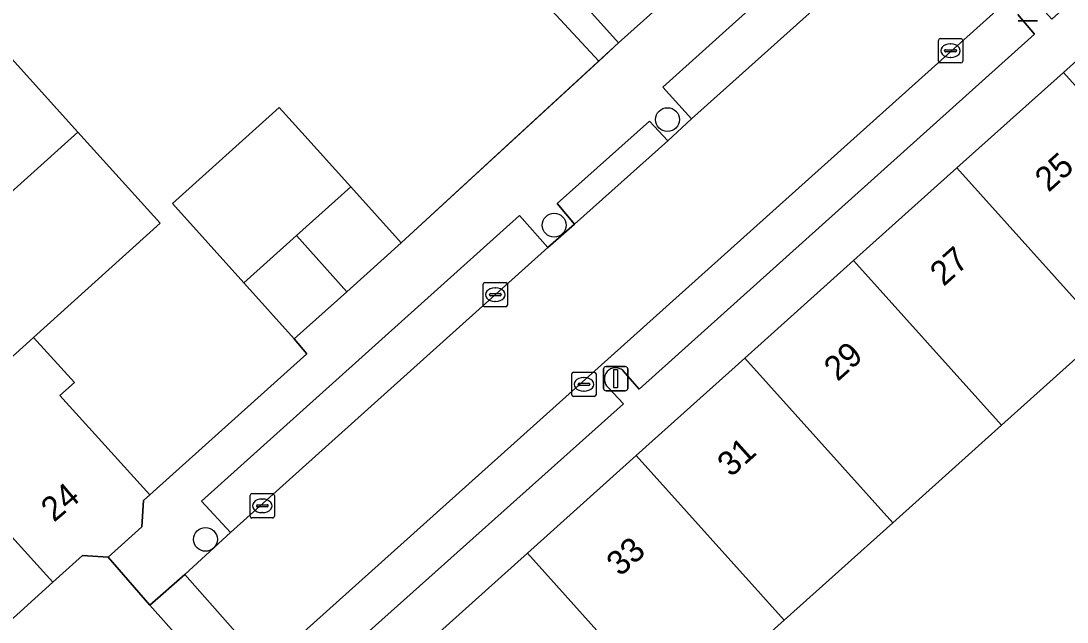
# Model space of a CAD drawing. Extents: x 162172 to 163187, y 382874 to 383685.
# Drawn here: x 162805.69 to 162848.64, y 383477.69 to 383502.39 of the extents above; entities that cross this region are included whole.
import ezdxf

# ---------------------------------------------------------------- set-up
doc = ezdxf.new("R2010")
doc.units = 0
for name, color, linetype in [('IMGEO_Boom', 7, 'Continuous'), ('IMGEO_Erf', 7, 'Continuous'), ('IMGEO_Kolk', 7, 'Continuous'), ('IMGEO_Lichtmast', 7, 'Continuous'), ('IMGEO_Muur', 7, 'Continuous'), ('IMGEO_Pand', 7, 'Continuous'), ('IMGEO_Pand_nummerreeks', 7, 'Continuous'), ('IMGEO_Parkeervlak_open', 7, 'Continuous'), ('IMGEO_Rijbaan_lokaal_open', 7, 'Continuous'), ('IMGEO_Voetpad_open', 7, 'Continuous')]:
    doc.layers.add(name, color=color, linetype=linetype)

msp = doc.modelspace()

# ---------------------------------------------------------------- linework, layer by layer
at = {"layer": 'IMGEO_Boom'}
for centre in [(162832.234, 383498.336), (162827.582, 383493.999), (162813.262, 383481.086)]:
    msp.add_circle(centre, 0.489, dxfattribs=at)
at = {"layer": 'IMGEO_Erf'}
msp.add_lwpolyline([(162804.67, 383501.537), (162808.021, 383497.826), (162811.403, 383494.08), (162806.208, 383489.388), (162807.883, 383487.533), (162807.29, 383486.997), (162810.976, 383482.915), (162817.43, 383488.716), (162816.911, 383489.325), (162814.839, 383491.631), (162811.907, 383494.895), (162816.295, 383498.838), (162817.222, 383497.806), (162819.227, 383495.575), (162821.299, 383493.269), (162829.409, 383500.736), (162825.19, 383505.317), (162800.917, 383532.162)], dxfattribs=at)
msp.add_lwpolyline([(162853.429, 383477.446), (162856.346, 383480.063), (162858.177, 383478.023), (162860.58, 383480.201), (162858.759, 383482.229), (162862.046, 383485.179), (162854.564, 383493.512), (162850.191, 383489.586), (162845.949, 383485.778), (162841.485, 383481.769), (162837.02, 383477.761), (162832.555, 383473.753), (162829.059, 383470.614), (162838.357, 383460.259), (162841.853, 383463.396), (162840.034, 383465.423), (162843.019, 383468.103), (162844.838, 383466.075), (162846.132, 383467.236), (162844.312, 383469.264), (162847.332, 383471.974), (162849.152, 383469.946), (162851.959, 383472.465), (162850.139, 383474.492)], close=True, dxfattribs=at)
at = {"layer": 'IMGEO_Kolk'}
for p, q in [((162843.43, 383501.667), (162844.282, 383501.667)), ((162843.355, 383500.741), (162843.355, 383501.593)), ((162843.657, 383501.21), (162844.055, 383501.21)), ((162843.843, 383501.447), (162843.868, 383501.447)), ((162844.356, 383501.593), (162844.356, 383500.741)), ((162843.614, 383501.161), (162843.614, 383501.173)), ((162844.052, 383501.124), (162843.654, 383501.124)), ((162843.866, 383500.887), (162843.841, 383500.887)), ((162844.098, 383501.173), (162844.098, 383501.161)), ((162844.282, 383500.667), (162843.43, 383500.667)), ((162824.663, 383490.716), (162824.663, 383491.568)), ((162824.738, 383491.642), (162825.59, 383491.642)), ((162825.151, 383491.422), (162825.176, 383491.422)), ((162825.664, 383491.568), (162825.664, 383490.716)), ((162824.922, 383491.136), (162824.922, 383491.148)), ((162825.36, 383491.099), (162824.962, 383491.099)), ((162824.965, 383491.185), (162825.363, 383491.185)), ((162825.406, 383491.148), (162825.406, 383491.136)), ((162825.59, 383490.642), (162824.738, 383490.642)), ((162825.174, 383490.862), (162825.149, 383490.862)), ((162828.302, 383487.03), (162828.302, 383487.882)), ((162828.377, 383487.956), (162829.229, 383487.956)), ((162829.303, 383487.882), (162829.303, 383487.03)), ((162828.561, 383487.45), (162828.561, 383487.462)), ((162828.604, 383487.499), (162829.002, 383487.499)), ((162828.79, 383487.736), (162828.815, 383487.736)), ((162829.045, 383487.462), (162829.045, 383487.45)), ((162828.999, 383487.413), (162828.601, 383487.413)), ((162828.813, 383487.176), (162828.788, 383487.176)), ((162829.229, 383486.956), (162828.377, 383486.956)), ((162815.095, 383482.038), (162815.095, 383482.89)), ((162815.17, 383482.964), (162816.022, 383482.964)), ((162815.583, 383482.744), (162815.608, 383482.744)), ((162816.096, 383482.89), (162816.096, 383482.038)), ((162815.354, 383482.458), (162815.354, 383482.47)), ((162815.792, 383482.421), (162815.394, 383482.421)), ((162815.397, 383482.507), (162815.795, 383482.507)), ((162815.838, 383482.47), (162815.838, 383482.458)), ((162816.022, 383481.964), (162815.17, 383481.964)), ((162815.606, 383482.184), (162815.581, 383482.184))]:
    msp.add_line(p, q, dxfattribs=at)
for points in [[(162843.43, 383501.667), (162844.282, 383501.667)], [(162843.355, 383500.741), (162843.355, 383501.593)], [(162844.356, 383501.593), (162844.356, 383500.741)], [(162844.282, 383500.667), (162843.43, 383500.667)], [(162824.663, 383490.716), (162824.663, 383491.568)], [(162824.738, 383491.642), (162825.59, 383491.642)], [(162825.664, 383491.568), (162825.664, 383490.716)], [(162825.59, 383490.642), (162824.738, 383490.642)], [(162828.302, 383487.03), (162828.302, 383487.882)], [(162828.377, 383487.956), (162829.229, 383487.956)], [(162829.303, 383487.882), (162829.303, 383487.03)], [(162829.229, 383486.956), (162828.377, 383486.956)], [(162815.095, 383482.038), (162815.095, 383482.89)], [(162815.17, 383482.964), (162816.022, 383482.964)], [(162816.096, 383482.89), (162816.096, 383482.038)], [(162816.022, 383481.964), (162815.17, 383481.964)]]:
    msp.add_lwpolyline(points, dxfattribs=at)
for centre, radius, start, end in [((162843.432, 383501.591), 0.0765, 91.552, 178.448), ((162843.432, 383501.591), 0.0765, 91.552, 178.448), ((162844.28, 383501.591), 0.0765, 1.552, 88.448), ((162844.28, 383501.591), 0.0765, 1.552, 88.448), ((162843.654, 383501.17), 0.0403, 85.8775, 175.7526), ((162844.059, 383501.172), 0.0386, 1.7309, 96.639), ((162843.651, 383501.16), 0.0366, 178.938, 274.7102), ((162844.055, 383501.167), 0.043, 264.8664, 352.4533), ((162843.432, 383500.743), 0.0765, 181.552, 268.448), ((162843.432, 383500.743), 0.0765, 181.552, 268.448), ((162844.28, 383500.743), 0.0765, 271.552, 358.448), ((162844.28, 383500.743), 0.0765, 271.552, 358.448), ((162824.74, 383491.566), 0.0765, 91.552, 178.448), ((162824.74, 383491.566), 0.0765, 91.552, 178.448), ((162825.588, 383491.566), 0.0765, 1.552, 88.448), ((162825.588, 383491.566), 0.0765, 1.552, 88.448), ((162824.962, 383491.145), 0.0403, 85.8775, 175.7526), ((162824.959, 383491.135), 0.0366, 178.938, 274.7102), ((162825.363, 383491.142), 0.043, 264.8664, 352.4533), ((162825.367, 383491.147), 0.0386, 1.7309, 96.639), ((162824.74, 383490.718), 0.0765, 181.552, 268.448), ((162824.74, 383490.718), 0.0765, 181.552, 268.448), ((162825.588, 383490.718), 0.0765, 271.552, 358.448), ((162825.588, 383490.718), 0.0765, 271.552, 358.448), ((162828.379, 383487.88), 0.0765, 91.552, 178.448), ((162828.379, 383487.88), 0.0765, 91.552, 178.448), ((162829.227, 383487.88), 0.0765, 1.552, 88.448), ((162829.227, 383487.88), 0.0765, 1.552, 88.448), ((162828.601, 383487.459), 0.0403, 85.8775, 175.7526), ((162828.598, 383487.449), 0.0366, 178.938, 274.7102), ((162829.002, 383487.456), 0.043, 264.8664, 352.4533), ((162829.006, 383487.461), 0.0386, 1.7309, 96.639), ((162828.379, 383487.032), 0.0765, 181.552, 268.448), ((162828.379, 383487.032), 0.0765, 181.552, 268.448), ((162829.227, 383487.032), 0.0765, 271.552, 358.448), ((162829.227, 383487.032), 0.0765, 271.552, 358.448), ((162815.172, 383482.888), 0.0765, 91.552, 178.448), ((162815.172, 383482.888), 0.0765, 91.552, 178.448), ((162816.02, 383482.888), 0.0765, 1.552, 88.448), ((162816.02, 383482.888), 0.0765, 1.552, 88.448), ((162815.394, 383482.467), 0.0403, 85.8775, 175.7526), ((162815.391, 383482.457), 0.0366, 178.938, 274.7102), ((162815.795, 383482.464), 0.043, 264.8664, 352.4533), ((162815.799, 383482.469), 0.0386, 1.7309, 96.639), ((162815.172, 383482.04), 0.0765, 181.552, 268.448), ((162815.172, 383482.04), 0.0765, 181.552, 268.448), ((162816.02, 383482.04), 0.0765, 271.552, 358.448), ((162816.02, 383482.04), 0.0765, 271.552, 358.448)]:
    msp.add_arc(centre, radius, start, end, dxfattribs=at)
for centre, major_axis, ratio, start_param, end_param in [((162843.842, 383501.167), (-0.387, 0.002), 0.722429, 4.712389, 7.853982), ((162843.867, 383501.167), (-0.39, 0.002), 0.717154, 1.570796, 4.712389), ((162825.15, 383491.142), (-0.387, 0.002), 0.722429, 4.712389, 7.853982), ((162825.175, 383491.142), (-0.39, 0.002), 0.717154, 1.570796, 4.712389), ((162828.789, 383487.456), (-0.387, 0.002), 0.722429, 4.712389, 7.853982), ((162828.814, 383487.456), (-0.39, 0.002), 0.717154, 1.570796, 4.712389), ((162815.582, 383482.464), (-0.387, 0.002), 0.722429, 4.712389, 7.853982), ((162815.607, 383482.464), (-0.39, 0.002), 0.717154, 1.570796, 4.712389)]:
    msp.add_ellipse(centre, major_axis=major_axis, ratio=ratio, start_param=start_param, end_param=end_param, dxfattribs=at)
at = {"layer": 'IMGEO_Lichtmast'}
for p, q in [((162847.42, 383502.392), (162846.63, 383502.392)), ((162846.63, 383502.392), (162847.42, 383502.392)), ((162829.61, 383487.29), (162829.61, 383488.09)), ((162829.61, 383488.09), (162829.61, 383487.29)), ((162829.71, 383488.19), (162830.5, 383488.19)), ((162830.5, 383488.19), (162829.71, 383488.19)), ((162830.6, 383488.09), (162830.6, 383487.29)), ((162830.6, 383487.29), (162830.6, 383488.09)), ((162830.5, 383487.19), (162829.71, 383487.19)), ((162829.71, 383487.19), (162830.5, 383487.19))]:
    msp.add_line(p, q, dxfattribs=at)
msp.add_lwpolyline([(162830.03, 383488.065), (162830.18, 383488.065), (162830.18, 383487.315), (162830.03, 383487.315), (162830.03, 383488.065)], dxfattribs=at)
for centre, start, end in [((162829.71, 383488.09), 90, 180), ((162829.71, 383488.09), 90, 180), ((162830.5, 383488.09), 0, 90), ((162830.5, 383488.09), 360, 90), ((162829.71, 383487.29), 180, 270), ((162829.71, 383487.29), 180, 270), ((162830.5, 383487.29), 270, 0), ((162830.5, 383487.29), 270, 0)]:
    msp.add_arc(centre, 0.1, start, end, dxfattribs=at)
at = {"layer": 'IMGEO_Muur'}
for points in [[(162821.299, 383493.269), (162830.227, 383501.489)], [(162816.911, 383489.325), (162817.43, 383488.716), (162810.976, 383482.915)]]:
    msp.add_lwpolyline(points, dxfattribs=at)
at = {"layer": 'IMGEO_Pand'}
for points in [[(162834.707, 383505.515), (162828.704, 383512.201), (162827.711, 383511.309), (162824.225, 383508.179), (162830.227, 383501.489)], [(162808.021, 383497.826), (162804.67, 383501.537), (162796.123, 383493.844), (162799.466, 383490.125)], [(162844.118, 383496.351), (162850.191, 383489.586), (162854.564, 383493.512), (162848.491, 383500.277)], [(162817.222, 383497.806), (162816.295, 383498.838), (162811.907, 383494.895), (162814.839, 383491.631), (162816.996, 383493.57), (162819.227, 383495.575)], [(162802.644, 383486.589), (162802.851, 383486.357), (162806.208, 383489.388), (162811.403, 383494.08), (162808.021, 383497.826), (162799.466, 383490.125)], [(162839.876, 383492.543), (162845.949, 383485.778), (162850.191, 383489.586), (162844.118, 383496.351)], [(162816.996, 383493.57), (162819.068, 383491.264), (162821.299, 383493.269), (162819.227, 383495.575)], [(162816.996, 383493.57), (162814.839, 383491.631), (162816.911, 383489.325), (162819.068, 383491.264)], [(162835.412, 383488.534), (162841.485, 383481.769), (162845.949, 383485.778), (162839.876, 383492.543)], [(162801.418, 383485.491), (162807.002, 383479.326), (162808.208, 383480.423), (162809.262, 383480.35), (162810.651, 383481.603), (162810.723, 383482.687), (162810.976, 383482.915), (162807.29, 383486.997), (162807.883, 383487.533), (162806.208, 383489.388), (162802.851, 383486.357), (162802.644, 383486.589)], [(162830.947, 383484.526), (162837.02, 383477.761), (162841.485, 383481.769), (162835.412, 383488.534)], [(162801.418, 383485.491), (162799.203, 383483.506), (162797.681, 383482.143), (162803.286, 383475.971), (162807.002, 383479.326)], [(162826.482, 383480.518), (162832.555, 383473.753), (162837.02, 383477.761), (162830.947, 383484.526)], [(162826.482, 383480.518), (162816.859, 383471.878), (162817.017, 383471.695), (162816.8, 383471.491), (162816.898, 383471.388), (162817.051, 383471.532), (162819.646, 383468.641), (162823.301, 383471.92), (162826.266, 383468.631), (162822.612, 383465.352), (162824.074, 383463.719), (162827.173, 383466.501), (162825.97, 383467.841), (162829.059, 383470.614), (162832.555, 383473.753)]]:
    msp.add_lwpolyline(points, close=True, dxfattribs=at)
at = {"layer": 'IMGEO_Parkeervlak_open'}
for points in [[(162846.714, 383511.569), (162846.044, 383512.284), (162832.049, 383499.676), (162833.213, 383498.368), (162856.866, 383519.569), (162855.661, 383520.889), (162847.597, 383513.678), (162848.22, 383512.921)], [(162847.328, 383503.221), (162848.016, 383502.465), (162861.252, 383514.384), (162860.073, 383515.696), (162815.972, 383476.091), (162817.156, 383474.785), (162830.422, 383486.653), (162829.798, 383487.324)], [(162830.407, 383488.023), (162831.068, 383487.264), (162847.298, 383501.852), (162846.62, 383502.649)]]:
    msp.add_lwpolyline(points, dxfattribs=at)
msp.add_lwpolyline([(162827.325, 383493.083), (162826.154, 383494.4), (162813.102, 383482.651), (162814.293, 383481.374)], close=True, dxfattribs=at)
msp.add_arc((162830.104, 383487.673), 0.464, 49.1215, 228.7508, dxfattribs=at)
at = {"layer": 'IMGEO_Rijbaan_lokaal_open'}
for points in [[(162859.927, 383522.332), (162856.866, 383519.569), (162833.213, 383498.368), (162832.253, 383497.468), (162828.412, 383494.046), (162827.325, 383493.083), (162814.293, 383481.374), (162812.415, 383479.642), (162815.714, 383475.898), (162815.972, 383476.091), (162860.073, 383515.696), (162863.277, 383518.589)], [(162814.328, 383474.613), (162810.977, 383478.382), (162809.262, 383480.35), (162808.208, 383480.423), (162807.002, 383479.326), (162803.286, 383475.971), (162802.351, 383475.14), (162802.031, 383474.843), (162799.404, 383472.51), (162799.083, 383472.212), (162798.228, 383471.38), (162794.503, 383468.063), (162793.67, 383467.321), (162793.633, 383466.272), (162793.322, 383465.996), (162794.891, 383464.244), (162798.454, 383460.252)], [(162815.714, 383475.898), (162812.415, 383479.642), (162810.977, 383478.382), (162814.328, 383474.613)]]:
    msp.add_lwpolyline(points, close=True, dxfattribs=at)
at = {"layer": 'IMGEO_Voetpad_open'}
for points in [[(162800.917, 383532.162), (162825.19, 383505.317), (162829.409, 383500.736), (162830.227, 383501.489), (162824.225, 383508.179), (162821.054, 383511.713), (162816.867, 383516.379), (162821.34, 383520.404), (162822.457, 383521.409), (162825.576, 383524.215), (162828.701, 383527.014), (162830.945, 383529.023), (162834.069, 383531.821), (162837.045, 383534.493), (162841.321, 383538.331)], [(162857.018, 383525.576), (162847.425, 383516.946), (162843.186, 383513.136), (162838.946, 383509.326), (162834.707, 383505.515), (162830.227, 383501.489), (162829.409, 383500.736), (162821.299, 383493.269), (162819.068, 383491.264), (162816.911, 383489.325), (162817.43, 383488.716), (162810.976, 383482.915), (162810.723, 383482.687), (162810.651, 383481.603), (162809.262, 383480.35), (162810.977, 383478.382), (162812.415, 383479.642), (162814.293, 383481.374), (162813.102, 383482.651), (162826.154, 383494.4)], [(162826.154, 383494.4), (162827.325, 383493.083), (162828.412, 383494.046), (162827.701, 383494.887), (162831.491, 383498.267), (162832.253, 383497.468), (162833.213, 383498.368), (162832.049, 383499.676), (162846.044, 383512.284), (162846.714, 383511.569)], [(162829.798, 383487.324), (162830.422, 383486.653), (162817.156, 383474.785), (162815.972, 383476.091), (162815.714, 383475.898), (162814.328, 383474.613), (162816.859, 383471.878), (162826.482, 383480.518), (162830.947, 383484.526), (162835.412, 383488.534), (162839.876, 383492.543), (162844.118, 383496.351), (162848.491, 383500.277), (162849.743, 383501.392), (162854.17, 383505.363)], [(162846.62, 383502.649), (162847.298, 383501.852), (162831.068, 383487.264), (162830.407, 383488.023)], [(162849.743, 383501.392), (162848.491, 383500.277), (162854.564, 383493.512)]]:
    msp.add_lwpolyline(points, dxfattribs=at)
msp.add_lwpolyline([(162828.412, 383494.046), (162832.253, 383497.468), (162831.491, 383498.267), (162827.701, 383494.887)], close=True, dxfattribs=at)
msp.add_arc((162830.104, 383487.673), 0.464, 49.1215, 228.7508, dxfattribs=at)

# ---------------------------------------------------------------- texts
at = {"layer": 'IMGEO_Pand_nummerreeks'}
for s, rotation, p in [('25', 41.9166, (162847.88, 383495.322)), ('27', 41.9166, (162843.572, 383491.455)), ('29', 41.9166, (162839.219, 383487.547)), ('31', 41.9166, (162834.84, 383483.613)), ('24', 40.1764, (162807.042, 383481.764)), ('33', 41.9166, (162830.29, 383479.53))]:
    msp.add_text(s, height=1, rotation=rotation, dxfattribs=at).set_placement(p)

doc.saveas('drawing.dxf')
